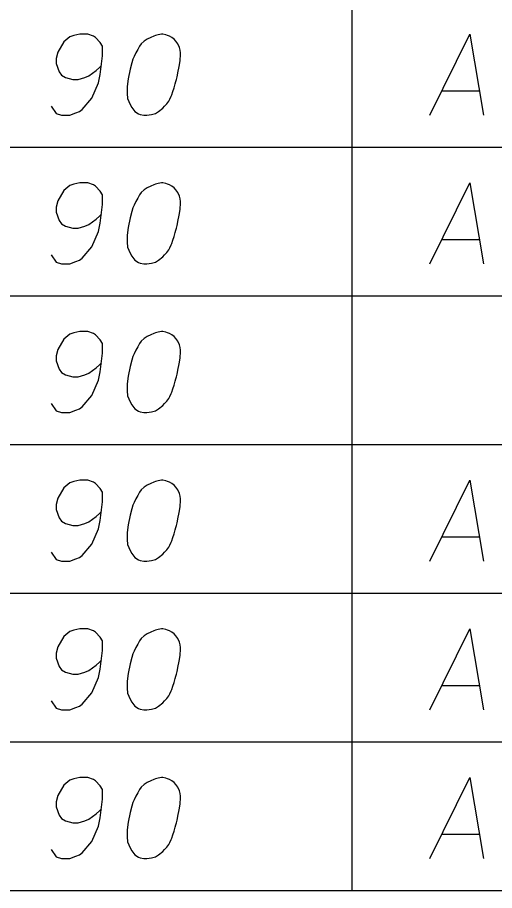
# Model space of a CAD drawing. Extents: x 2074207 to 2076812, y 516372 to 523312.
# Drawn here: x 2076425.3 to 2076453.5, y 519496.2 to 519547.9 of the extents above; entities that cross this region are included whole.
import ezdxf

# ---------------------------------------------------------------- set-up
doc = ezdxf.new("R2010")
doc.units = 0
for name, color, linetype in [('Prop DirtTable_ Soil Test Results - Outline (Major)', 7, 'Continuous'), ('Prop DirtTable_ Soil Test Results - Outline (Minor)', 7, 'Continuous'), ('Prop DirtTable_ Soil Test Results - Tx (Sample Data)', 7, 'Continuous')]:
    doc.layers.add(name, color=color, linetype=linetype)

msp = doc.modelspace()

# ---------------------------------------------------------------- linework, layer by layer
at = {"layer": 'Prop DirtTable_ Soil Test Results - Outline (Major)'}
msp.add_line((2076260.609, 519496.2), (2076811.903, 519496.2), dxfattribs=at)
at = {"layer": 'Prop DirtTable_ Soil Test Results - Outline (Minor)'}
for p, q in [((2076445.063, 519549), (2076445.063, 519540.2)), ((2076260.609, 519540.2), (2076811.903, 519540.2)), ((2076260.609, 519540.2), (2076811.903, 519540.2)), ((2076445.063, 519540.2), (2076445.063, 519531.4)), ((2076260.609, 519531.4), (2076811.903, 519531.4)), ((2076260.609, 519531.4), (2076811.903, 519531.4)), ((2076445.063, 519531.4), (2076445.063, 519522.6)), ((2076260.609, 519522.6), (2076811.903, 519522.6)), ((2076260.609, 519522.6), (2076811.903, 519522.6)), ((2076445.063, 519522.6), (2076445.063, 519513.8)), ((2076260.609, 519513.8), (2076811.903, 519513.8)), ((2076260.609, 519513.8), (2076811.903, 519513.8)), ((2076445.063, 519513.8), (2076445.063, 519505)), ((2076260.609, 519505), (2076811.903, 519505)), ((2076260.609, 519505), (2076811.903, 519505)), ((2076445.063, 519505), (2076445.063, 519496.2)), ((2076260.609, 519496.2), (2076811.903, 519496.2))]:
    msp.add_line(p, q, dxfattribs=at)
at = {"layer": 'Prop DirtTable_ Soil Test Results - Tx (Sample Data)'}
for points in [[(2076427.276, 519542.62), (2076427.558, 519542.204), (2076427.875, 519542.091), (2076428.369, 519542.091), (2076428.722, 519542.242), (2076428.934, 519542.318), (2076429.11, 519542.431), (2076429.674, 519543.111), (2076430.062, 519544.018), (2076430.168, 519544.51), (2076430.309, 519545.606), (2076430.309, 519546.173), (2076430.168, 519546.4), (2076429.886, 519546.702), (2076429.78, 519546.778), (2076429.427, 519546.891), (2076428.969, 519546.891), (2076428.616, 519546.815), (2076428.369, 519546.74), (2076428.016, 519546.437), (2076427.664, 519545.833), (2076427.558, 519545.455), (2076427.558, 519545.152), (2076427.734, 519544.661), (2076427.875, 519544.472), (2076428.122, 519544.321), (2076428.546, 519544.207), (2076428.863, 519544.207), (2076429.251, 519544.321), (2076429.498, 519544.434), (2076429.921, 519544.737), (2076430.133, 519544.926), (2076430.239, 519545.039)], [(2076433.872, 519546.891), (2076433.802, 519546.891), (2076433.59, 519546.853), (2076433.449, 519546.815), (2076433.343, 519546.778), (2076433.167, 519546.702), (2076432.955, 519546.589), (2076432.779, 519546.475), (2076432.602, 519546.324), (2076432.496, 519546.173), (2076432.391, 519545.984), (2076432.285, 519545.795), (2076432.179, 519545.568), (2076432.108, 519545.417), (2076432.038, 519545.19), (2076431.932, 519544.812), (2076431.826, 519544.245), (2076431.756, 519543.792), (2076431.756, 519543.376), (2076431.791, 519543.074), (2076431.932, 519542.733), (2076432.038, 519542.544), (2076432.214, 519542.318), (2076432.426, 519542.167), (2076432.532, 519542.129), (2076432.743, 519542.091), (2076432.92, 519542.091), (2076433.202, 519542.129), (2076433.449, 519542.204), (2076433.625, 519542.318), (2076433.872, 519542.507), (2076433.978, 519542.62), (2076434.119, 519542.771), (2076434.225, 519542.922), (2076434.295, 519543.036), (2076434.366, 519543.225), (2076434.401, 519543.3), (2076434.472, 519543.489), (2076434.542, 519543.716), (2076434.613, 519543.943), (2076434.648, 519544.094), (2076434.683, 519544.207), (2076434.719, 519544.359), (2076434.789, 519544.699), (2076434.825, 519544.888), (2076434.86, 519545.077), (2076434.895, 519545.341), (2076434.93, 519545.681), (2076434.93, 519545.795), (2076434.895, 519545.946), (2076434.86, 519546.097), (2076434.754, 519546.324), (2076434.648, 519546.475), (2076434.542, 519546.589), (2076434.401, 519546.702), (2076434.26, 519546.778), (2076434.154, 519546.815), (2076434.049, 519546.853), (2076433.872, 519546.891)], [(2076449.676, 519542.091), (2076452.039, 519546.891), (2076452.85, 519542.091)], [(2076450.381, 519543.527), (2076452.603, 519543.527)], [(2076427.276, 519533.82), (2076427.558, 519533.404), (2076427.875, 519533.291), (2076428.369, 519533.291), (2076428.722, 519533.442), (2076428.934, 519533.518), (2076429.11, 519533.631), (2076429.674, 519534.311), (2076430.062, 519535.218), (2076430.168, 519535.71), (2076430.309, 519536.806), (2076430.309, 519537.373), (2076430.168, 519537.6), (2076429.886, 519537.902), (2076429.78, 519537.978), (2076429.427, 519538.091), (2076428.969, 519538.091), (2076428.616, 519538.015), (2076428.369, 519537.94), (2076428.016, 519537.637), (2076427.664, 519537.033), (2076427.558, 519536.655), (2076427.558, 519536.352), (2076427.734, 519535.861), (2076427.875, 519535.672), (2076428.122, 519535.521), (2076428.546, 519535.407), (2076428.863, 519535.407), (2076429.251, 519535.521), (2076429.498, 519535.634), (2076429.921, 519535.937), (2076430.133, 519536.126), (2076430.239, 519536.239)], [(2076433.872, 519538.091), (2076433.802, 519538.091), (2076433.59, 519538.053), (2076433.449, 519538.015), (2076433.343, 519537.978), (2076433.167, 519537.902), (2076432.955, 519537.789), (2076432.779, 519537.675), (2076432.602, 519537.524), (2076432.496, 519537.373), (2076432.391, 519537.184), (2076432.285, 519536.995), (2076432.179, 519536.768), (2076432.108, 519536.617), (2076432.038, 519536.39), (2076431.932, 519536.012), (2076431.826, 519535.445), (2076431.756, 519534.992), (2076431.756, 519534.576), (2076431.791, 519534.274), (2076431.932, 519533.933), (2076432.038, 519533.744), (2076432.214, 519533.518), (2076432.426, 519533.367), (2076432.532, 519533.329), (2076432.743, 519533.291), (2076432.92, 519533.291), (2076433.202, 519533.329), (2076433.449, 519533.404), (2076433.625, 519533.518), (2076433.872, 519533.707), (2076433.978, 519533.82), (2076434.119, 519533.971), (2076434.225, 519534.122), (2076434.295, 519534.236), (2076434.366, 519534.425), (2076434.401, 519534.5), (2076434.472, 519534.689), (2076434.542, 519534.916), (2076434.613, 519535.143), (2076434.648, 519535.294), (2076434.683, 519535.407), (2076434.719, 519535.559), (2076434.789, 519535.899), (2076434.825, 519536.088), (2076434.86, 519536.277), (2076434.895, 519536.541), (2076434.93, 519536.881), (2076434.93, 519536.995), (2076434.895, 519537.146), (2076434.86, 519537.297), (2076434.754, 519537.524), (2076434.648, 519537.675), (2076434.542, 519537.789), (2076434.401, 519537.902), (2076434.26, 519537.978), (2076434.154, 519538.015), (2076434.049, 519538.053), (2076433.872, 519538.091)], [(2076449.676, 519533.291), (2076452.039, 519538.091), (2076452.85, 519533.291)], [(2076450.381, 519534.727), (2076452.603, 519534.727)], [(2076427.276, 519525.02), (2076427.558, 519524.604), (2076427.875, 519524.491), (2076428.369, 519524.491), (2076428.722, 519524.642), (2076428.934, 519524.718), (2076429.11, 519524.831), (2076429.674, 519525.511), (2076430.062, 519526.418), (2076430.168, 519526.91), (2076430.309, 519528.006), (2076430.309, 519528.573), (2076430.168, 519528.8), (2076429.886, 519529.102), (2076429.78, 519529.178), (2076429.427, 519529.291), (2076428.969, 519529.291), (2076428.616, 519529.215), (2076428.369, 519529.14), (2076428.016, 519528.837), (2076427.664, 519528.233), (2076427.558, 519527.855), (2076427.558, 519527.552), (2076427.734, 519527.061), (2076427.875, 519526.872), (2076428.122, 519526.721), (2076428.546, 519526.607), (2076428.863, 519526.607), (2076429.251, 519526.721), (2076429.498, 519526.834), (2076429.921, 519527.137), (2076430.133, 519527.326), (2076430.239, 519527.439)], [(2076433.872, 519529.291), (2076433.802, 519529.291), (2076433.59, 519529.253), (2076433.449, 519529.215), (2076433.343, 519529.178), (2076433.167, 519529.102), (2076432.955, 519528.989), (2076432.779, 519528.875), (2076432.602, 519528.724), (2076432.496, 519528.573), (2076432.391, 519528.384), (2076432.285, 519528.195), (2076432.179, 519527.968), (2076432.108, 519527.817), (2076432.038, 519527.59), (2076431.932, 519527.212), (2076431.826, 519526.645), (2076431.756, 519526.192), (2076431.756, 519525.776), (2076431.791, 519525.474), (2076431.932, 519525.133), (2076432.038, 519524.944), (2076432.214, 519524.718), (2076432.426, 519524.567), (2076432.532, 519524.529), (2076432.743, 519524.491), (2076432.92, 519524.491), (2076433.202, 519524.529), (2076433.449, 519524.604), (2076433.625, 519524.718), (2076433.872, 519524.907), (2076433.978, 519525.02), (2076434.119, 519525.171), (2076434.225, 519525.322), (2076434.295, 519525.436), (2076434.366, 519525.625), (2076434.401, 519525.7), (2076434.472, 519525.889), (2076434.542, 519526.116), (2076434.613, 519526.343), (2076434.648, 519526.494), (2076434.683, 519526.607), (2076434.719, 519526.759), (2076434.789, 519527.099), (2076434.825, 519527.288), (2076434.86, 519527.477), (2076434.895, 519527.741), (2076434.93, 519528.081), (2076434.93, 519528.195), (2076434.895, 519528.346), (2076434.86, 519528.497), (2076434.754, 519528.724), (2076434.648, 519528.875), (2076434.542, 519528.989), (2076434.401, 519529.102), (2076434.26, 519529.178), (2076434.154, 519529.215), (2076434.049, 519529.253), (2076433.872, 519529.291)], [(2076427.276, 519516.22), (2076427.558, 519515.804), (2076427.875, 519515.691), (2076428.369, 519515.691), (2076428.722, 519515.842), (2076428.934, 519515.918), (2076429.11, 519516.031), (2076429.674, 519516.711), (2076430.062, 519517.618), (2076430.168, 519518.11), (2076430.309, 519519.206), (2076430.309, 519519.773), (2076430.168, 519520), (2076429.886, 519520.302), (2076429.78, 519520.378), (2076429.427, 519520.491), (2076428.969, 519520.491), (2076428.616, 519520.415), (2076428.369, 519520.34), (2076428.016, 519520.037), (2076427.664, 519519.433), (2076427.558, 519519.055), (2076427.558, 519518.752), (2076427.734, 519518.261), (2076427.875, 519518.072), (2076428.122, 519517.921), (2076428.546, 519517.807), (2076428.863, 519517.807), (2076429.251, 519517.921), (2076429.498, 519518.034), (2076429.921, 519518.337), (2076430.133, 519518.526), (2076430.239, 519518.639)], [(2076433.872, 519520.491), (2076433.802, 519520.491), (2076433.59, 519520.453), (2076433.449, 519520.415), (2076433.343, 519520.378), (2076433.167, 519520.302), (2076432.955, 519520.189), (2076432.779, 519520.075), (2076432.602, 519519.924), (2076432.496, 519519.773), (2076432.391, 519519.584), (2076432.285, 519519.395), (2076432.179, 519519.168), (2076432.108, 519519.017), (2076432.038, 519518.79), (2076431.932, 519518.412), (2076431.826, 519517.845), (2076431.756, 519517.392), (2076431.756, 519516.976), (2076431.791, 519516.674), (2076431.932, 519516.333), (2076432.038, 519516.144), (2076432.214, 519515.918), (2076432.426, 519515.767), (2076432.532, 519515.729), (2076432.743, 519515.691), (2076432.92, 519515.691), (2076433.202, 519515.729), (2076433.449, 519515.804), (2076433.625, 519515.918), (2076433.872, 519516.107), (2076433.978, 519516.22), (2076434.119, 519516.371), (2076434.225, 519516.522), (2076434.295, 519516.636), (2076434.366, 519516.825), (2076434.401, 519516.9), (2076434.472, 519517.089), (2076434.542, 519517.316), (2076434.613, 519517.543), (2076434.648, 519517.694), (2076434.683, 519517.807), (2076434.719, 519517.959), (2076434.789, 519518.299), (2076434.825, 519518.488), (2076434.86, 519518.677), (2076434.895, 519518.941), (2076434.93, 519519.281), (2076434.93, 519519.395), (2076434.895, 519519.546), (2076434.86, 519519.697), (2076434.754, 519519.924), (2076434.648, 519520.075), (2076434.542, 519520.189), (2076434.401, 519520.302), (2076434.26, 519520.378), (2076434.154, 519520.415), (2076434.049, 519520.453), (2076433.872, 519520.491)], [(2076449.676, 519515.691), (2076452.039, 519520.491), (2076452.85, 519515.691)], [(2076450.381, 519517.127), (2076452.603, 519517.127)], [(2076427.276, 519507.42), (2076427.558, 519507.004), (2076427.875, 519506.891), (2076428.369, 519506.891), (2076428.722, 519507.042), (2076428.934, 519507.118), (2076429.11, 519507.231), (2076429.674, 519507.911), (2076430.062, 519508.818), (2076430.168, 519509.31), (2076430.309, 519510.406), (2076430.309, 519510.973), (2076430.168, 519511.2), (2076429.886, 519511.502), (2076429.78, 519511.578), (2076429.427, 519511.691), (2076428.969, 519511.691), (2076428.616, 519511.615), (2076428.369, 519511.54), (2076428.016, 519511.237), (2076427.664, 519510.633), (2076427.558, 519510.255), (2076427.558, 519509.952), (2076427.734, 519509.461), (2076427.875, 519509.272), (2076428.122, 519509.121), (2076428.546, 519509.007), (2076428.863, 519509.007), (2076429.251, 519509.121), (2076429.498, 519509.234), (2076429.921, 519509.537), (2076430.133, 519509.726), (2076430.239, 519509.839)], [(2076433.872, 519511.691), (2076433.802, 519511.691), (2076433.59, 519511.653), (2076433.449, 519511.615), (2076433.343, 519511.578), (2076433.167, 519511.502), (2076432.955, 519511.389), (2076432.779, 519511.275), (2076432.602, 519511.124), (2076432.496, 519510.973), (2076432.391, 519510.784), (2076432.285, 519510.595), (2076432.179, 519510.368), (2076432.108, 519510.217), (2076432.038, 519509.99), (2076431.932, 519509.612), (2076431.826, 519509.045), (2076431.756, 519508.592), (2076431.756, 519508.176), (2076431.791, 519507.874), (2076431.932, 519507.533), (2076432.038, 519507.344), (2076432.214, 519507.118), (2076432.426, 519506.967), (2076432.532, 519506.929), (2076432.743, 519506.891), (2076432.92, 519506.891), (2076433.202, 519506.929), (2076433.449, 519507.004), (2076433.625, 519507.118), (2076433.872, 519507.307), (2076433.978, 519507.42), (2076434.119, 519507.571), (2076434.225, 519507.722), (2076434.295, 519507.836), (2076434.366, 519508.025), (2076434.401, 519508.1), (2076434.472, 519508.289), (2076434.542, 519508.516), (2076434.613, 519508.743), (2076434.648, 519508.894), (2076434.683, 519509.007), (2076434.719, 519509.159), (2076434.789, 519509.499), (2076434.825, 519509.688), (2076434.86, 519509.877), (2076434.895, 519510.141), (2076434.93, 519510.481), (2076434.93, 519510.595), (2076434.895, 519510.746), (2076434.86, 519510.897), (2076434.754, 519511.124), (2076434.648, 519511.275), (2076434.542, 519511.389), (2076434.401, 519511.502), (2076434.26, 519511.578), (2076434.154, 519511.615), (2076434.049, 519511.653), (2076433.872, 519511.691)], [(2076449.676, 519506.891), (2076452.039, 519511.691), (2076452.85, 519506.891)], [(2076450.381, 519508.327), (2076452.603, 519508.327)], [(2076427.276, 519498.62), (2076427.558, 519498.204), (2076427.875, 519498.091), (2076428.369, 519498.091), (2076428.722, 519498.242), (2076428.934, 519498.318), (2076429.11, 519498.431), (2076429.674, 519499.111), (2076430.062, 519500.018), (2076430.168, 519500.51), (2076430.309, 519501.606), (2076430.309, 519502.173), (2076430.168, 519502.4), (2076429.886, 519502.702), (2076429.78, 519502.778), (2076429.427, 519502.891), (2076428.969, 519502.891), (2076428.616, 519502.815), (2076428.369, 519502.74), (2076428.016, 519502.437), (2076427.664, 519501.833), (2076427.558, 519501.455), (2076427.558, 519501.152), (2076427.734, 519500.661), (2076427.875, 519500.472), (2076428.122, 519500.321), (2076428.546, 519500.207), (2076428.863, 519500.207), (2076429.251, 519500.321), (2076429.498, 519500.434), (2076429.921, 519500.737), (2076430.133, 519500.926), (2076430.239, 519501.039)], [(2076433.872, 519502.891), (2076433.802, 519502.891), (2076433.59, 519502.853), (2076433.449, 519502.815), (2076433.343, 519502.778), (2076433.167, 519502.702), (2076432.955, 519502.589), (2076432.779, 519502.475), (2076432.602, 519502.324), (2076432.496, 519502.173), (2076432.391, 519501.984), (2076432.285, 519501.795), (2076432.179, 519501.568), (2076432.108, 519501.417), (2076432.038, 519501.19), (2076431.932, 519500.812), (2076431.826, 519500.245), (2076431.756, 519499.792), (2076431.756, 519499.376), (2076431.791, 519499.074), (2076431.932, 519498.733), (2076432.038, 519498.544), (2076432.214, 519498.318), (2076432.426, 519498.167), (2076432.532, 519498.129), (2076432.743, 519498.091), (2076432.92, 519498.091), (2076433.202, 519498.129), (2076433.449, 519498.204), (2076433.625, 519498.318), (2076433.872, 519498.507), (2076433.978, 519498.62), (2076434.119, 519498.771), (2076434.225, 519498.922), (2076434.295, 519499.036), (2076434.366, 519499.225), (2076434.401, 519499.3), (2076434.472, 519499.489), (2076434.542, 519499.716), (2076434.613, 519499.943), (2076434.648, 519500.094), (2076434.683, 519500.207), (2076434.719, 519500.359), (2076434.789, 519500.699), (2076434.825, 519500.888), (2076434.86, 519501.077), (2076434.895, 519501.341), (2076434.93, 519501.681), (2076434.93, 519501.795), (2076434.895, 519501.946), (2076434.86, 519502.097), (2076434.754, 519502.324), (2076434.648, 519502.475), (2076434.542, 519502.589), (2076434.401, 519502.702), (2076434.26, 519502.778), (2076434.154, 519502.815), (2076434.049, 519502.853), (2076433.872, 519502.891)], [(2076449.676, 519498.091), (2076452.039, 519502.891), (2076452.85, 519498.091)], [(2076450.381, 519499.527), (2076452.603, 519499.527)]]:
    msp.add_lwpolyline(points, dxfattribs=at)

doc.saveas('drawing.dxf')
